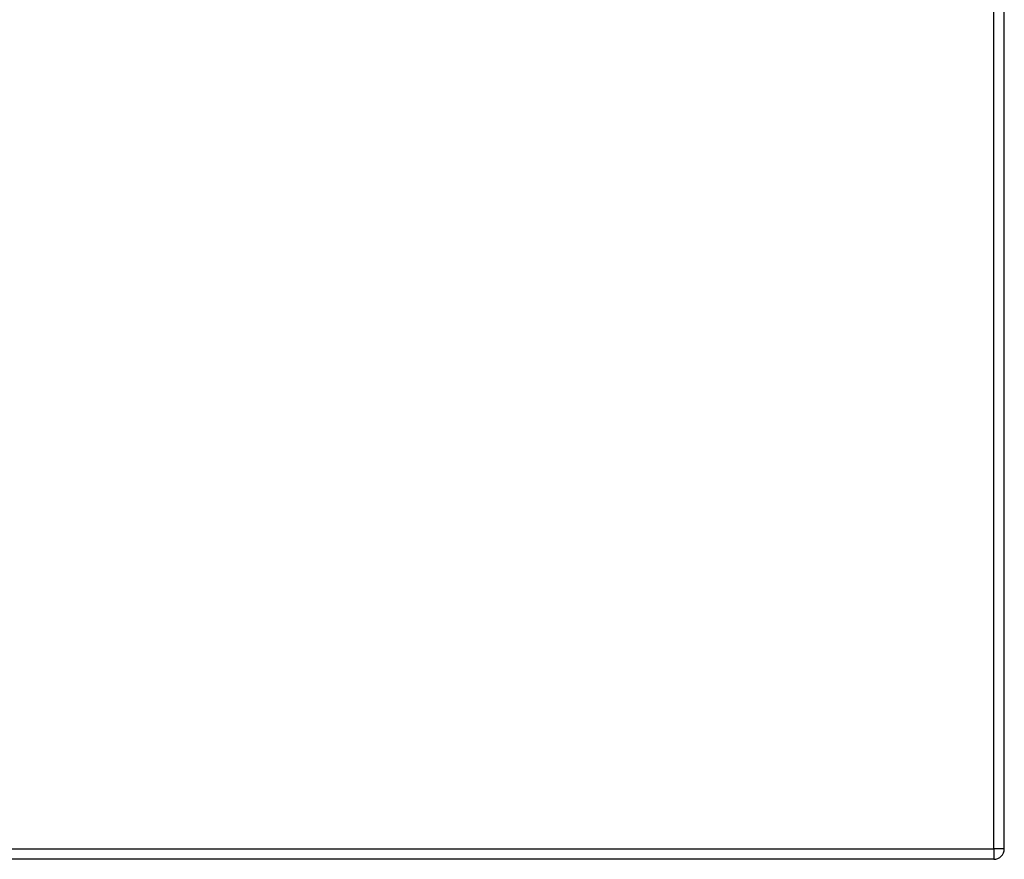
# Model space of a CAD drawing. Header units: inches. Extents: x 20 to 683, y 61 to 320.
# Tile 277 of 400: x 355 to 364, y 181 to 189. Entities that reach past the tile are written whole.
import ezdxf

# ---------------------------------------------------------------- set-up
doc = ezdxf.new("R2010")
doc.units = ezdxf.units.IN
doc.header["$MEASUREMENT"] = 0
doc.layers.add('Visible Edges(ANSI)', color=7, linetype='Continuous', lineweight=25)
doc.layers.add('Visible Tangent Edges(ANSI)', color=7, linetype='Continuous', lineweight=25)

msp = doc.modelspace()

# ---------------------------------------------------------------- linework, layer by layer
at = {"layer": 'Visible Edges(ANSI)'}
for p, q in [((364.1964, 180.8747), (364.1964, 210.5947)), ((364.0974, 180.7757), (292.4924, 180.7757))]:
    msp.add_line(p, q, dxfattribs=at)
msp.add_arc((364.0974, 180.8747), 0.099, 270, 0, dxfattribs=at)
at = {"layer": 'Visible Tangent Edges(ANSI)'}
for p, q in [((364.0974, 180.8747), (364.0974, 210.5947)), ((292.4924, 180.8747), (364.0974, 180.8747)), ((364.0974, 180.8747), (364.0974, 180.7757)), ((364.1964, 180.8747), (364.0974, 180.8747))]:
    msp.add_line(p, q, dxfattribs=at)

doc.saveas('drawing.dxf')
